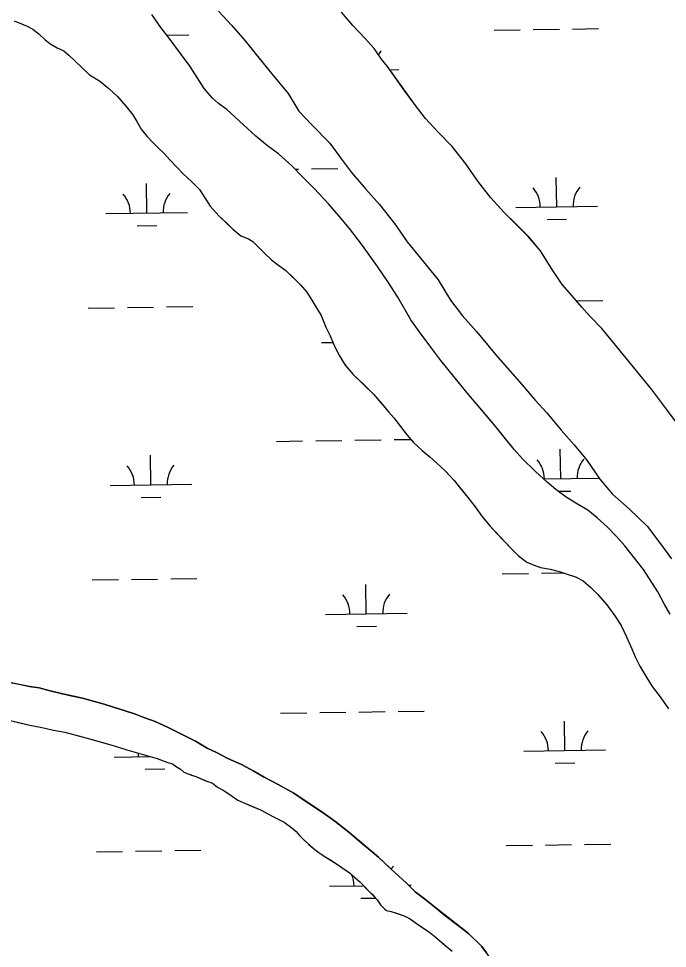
# Model space of a CAD drawing. Extents: x 3807117 to 3845308, y 337856 to 363736.
# Drawn here: x 3838685 to 3839480, y 354185 to 355323 of the extents above; entities that cross this region are included whole.
import ezdxf

# ---------------------------------------------------------------- set-up
doc = ezdxf.new("R2010")
doc.units = 0
doc.layers.add('V-TOPO-SHOR', color=7, linetype='Continuous')
doc.layers.add('V-WETL-SWMP', color=7, linetype='Continuous')

msp = doc.modelspace()

# ---------------------------------------------------------------- linework, layer by layer
at = {"layer": 'V-TOPO-SHOR'}
for points in [[(3838930, 355331.8), (3838946.3, 355314.2), (3838962.6, 355295.4), (3838977.7, 355276.5), (3838993.2, 355257.3), (3839015.5, 355230.8), (3839028.3, 355209.5), (3839044.6, 355192.7), (3839066.4, 355170.4), (3839080.7, 355150.8), (3839093.1, 355134.2), (3839110.5, 355113.9), (3839127.2, 355095.1), (3839145.5, 355072), (3839161.1, 355049.6), (3839181, 355025), (3839198.9, 355003.1), (3839214.1, 354978), (3839228.8, 354958.8), (3839245.9, 354939.6), (3839256.2, 354927.3), (3839269.4, 354911.5), (3839301.5, 354874.7), (3839317.8, 354855.8), (3839332.1, 354840.1), (3839349.6, 354819), (3839365.5, 354800.9), (3839381, 354782.1), (3839397, 354758.9), (3839412.5, 354740.5)], [(3838680.1, 355319.9), (3838688.3, 355316.5), (3838695.7, 355313.5), (3838702.8, 355309.8), (3838710.7, 355303.7), (3838717.5, 355297.2), (3838723.8, 355292.2), (3838732.4, 355286.9), (3838740.7, 355283.1), (3838747, 355277.8), (3838754.1, 355270.9), (3838762.8, 355262.8), (3838772.3, 355254), (3838784.5, 355246.4), (3838796, 355236.9), (3838806.3, 355227.3), (3838817, 355215)], [(3839137.7, 355000.2), (3839125, 355019.4), (3839106.6, 355044.8), (3839090.7, 355065.6), (3839078, 355081), (3839064.9, 355096), (3839047.4, 355114.8), (3839033.1, 355129), (3839020.1, 355142.4), (3839003.4, 355157.3), (3838990, 355166.8), (3838975.8, 355178.7), (3838960.8, 355192.8), (3838940.2, 355211.2), (3838930.3, 355218.8), (3838922.8, 355225.3), (3838912.5, 355236.9), (3838904.1, 355250.7), (3838895.3, 355264.2), (3838883.7, 355280), (3838869.8, 355298.5), (3838859.4, 355311.6), (3838848.3, 355327.8)], [(3839494.1, 354823.7), (3839477.4, 354846.4), (3839460.2, 354869.1), (3839410.9, 354929.5), (3839399.4, 354943.3), (3839384.7, 354958.3), (3839374.8, 354969.4), (3839362.9, 354983.6), (3839350.9, 354997.1), (3839337.8, 355016.7), (3839324.5, 355038.3), (3839309.5, 355056), (3839293.2, 355072.1), (3839279.7, 355085.5), (3839263.5, 355103.2), (3839247.5, 355123.5), (3839232.8, 355145.1), (3839216.4, 355166.3), (3839199, 355183.5), (3839183.5, 355200.4), (3839171.2, 355216.2), (3839157.6, 355235.1), (3839136.9, 355263.9), (3839129.7, 355273.2), (3839120.6, 355285.9), (3839109.8, 355298.2), (3839094.8, 355314.3), (3839080.9, 355330.4)], [(3838817, 355215), (3838825.4, 355205), (3838830.2, 355196.9), (3838835.4, 355187.3), (3838842.2, 355178.8), (3838850.5, 355170), (3838856.4, 355164.6), (3838863.5, 355157.7), (3838871.1, 355149.3), (3838879, 355140.8), (3838886.9, 355132.8), (3838897.6, 355122.8), (3838906.7, 355113.6), (3838913.5, 355103.2), (3838919.9, 355093.2), (3838931.1, 355080.9), (3838939.8, 355072.5), (3838947.7, 355064.8), (3838957.6, 355056.8), (3838967, 355053.1), (3838972.1, 355050), (3838986, 355035.8), (3838995.1, 355027.4), (3839002.2, 355021.7), (3839012.4, 355014.4), (3839021.9, 355005.3), (3839030.6, 354996.8), (3839038.2, 354988), (3839045.8, 354976), (3839055.8, 354959.1), (3839061.5, 354945.1), (3839066.7, 354934.3), (3839071.2, 354923.8), (3839077.3, 354911.1), (3839085.3, 354898.4), (3839095.2, 354887.2), (3839107.9, 354875), (3839120.1, 354863.1), (3839130.5, 354850.8), (3839138.8, 354840.8), (3839144.8, 354833.9), (3839151.6, 354825), (3839161.1, 354812.7), (3839169, 354803.9), (3839179.3, 354793.9), (3839188.8, 354786.3), (3839197.1, 354779), (3839207.8, 354769.1), (3839218.5, 354757.2), (3839226.5, 354747.6), (3839235.6, 354736.4), (3839244.4, 354725.2), (3839252.4, 354713.7), (3839262.3, 354701.8), (3839271, 354692.6), (3839279, 354684.1), (3839288.5, 354674.2), (3839297.6, 354665), (3839307.5, 354657.3), (3839316.5, 354653.6), (3839324.3, 354651), (3839336.1, 354648.8), (3839347.4, 354645.9), (3839356, 354643.3), (3839367.4, 354639.6), (3839376.8, 354634.7), (3839385.9, 354626.3), (3839394.6, 354617.8), (3839405.7, 354605.2), (3839415.3, 354591.7), (3839423.3, 354579.7), (3839429.8, 354566.2), (3839436.2, 354551.5), (3839440.3, 354541.4), (3839446, 354530.2), (3839454.4, 354516), (3839461.2, 354505.2), (3839470.7, 354492.5), (3839481.1, 354477.8)], [(3839483.1, 354593.6), (3839475.9, 354606.3), (3839468.2, 354621), (3839450.6, 354648.4), (3839427.5, 354677.6), (3839417.6, 354688.8), (3839406.1, 354700.6), (3839393.9, 354711.7), (3839382.4, 354720.9), (3839367.8, 354729.6), (3839356, 354736.8), (3839343, 354746.4), (3839332.7, 354755.2), (3839318.1, 354768.2), (3839302.3, 354783.9), (3839292.3, 354795.4), (3839281.6, 354808.5), (3839270.1, 354822.7), (3839259.7, 354835), (3839248.2, 354848.8), (3839236.3, 354862.7), (3839220, 354882.7), (3839202.5, 354904.2), (3839190.1, 354920.4), (3839175.8, 354939.6), (3839165.8, 354953.9), (3839149.7, 354981.6), (3839137.7, 355000.2)], [(3839412.5, 354740.5), (3839433.4, 354722.1), (3839454.8, 354701.5), (3839469.9, 354681.4), (3839484.7, 354661.4)], [(3838647.4, 354515.5), (3838687.6, 354507.6), (3838698.6, 354505.4), (3838710.7, 354503.7), (3838722.4, 354500.4), (3838737.3, 354496.7), (3838751.8, 354493.4), (3838763.5, 354490.9), (3838778.4, 354486.9), (3838790.1, 354483.5), (3838801.5, 354479.8), (3838814.8, 354475.8), (3838828.5, 354471.3), (3838838.7, 354467.2), (3838852.4, 354462.4), (3838868.5, 354455.2), (3838886.6, 354446.2), (3838901.9, 354438.2), (3838916.1, 354429.9), (3838928.3, 354423.9), (3838941.6, 354417.1), (3838958.1, 354409.6), (3838973.5, 354401.6), (3838986, 354394.4), (3839003.3, 354385.4), (3839022.2, 354374.8), (3839040.3, 354362.6), (3839058.1, 354350.8), (3839072.7, 354340.5), (3839089.6, 354326.8), (3839103.9, 354314.9), (3839115.7, 354305), (3839126, 354296.2), (3839136.3, 354286.6), (3839147, 354276.7), (3839160, 354264.8), (3839171.1, 354254.1), (3839182.2, 354245.3), (3839194.4, 354235.4), (3839208.6, 354224.3), (3839220.5, 354215.2), (3839236.3, 354203), (3839252.5, 354187.2), (3839258.1, 354179.5)], [(3838672, 354464.5), (3838688.4, 354460.4), (3838699, 354457.9), (3838712.3, 354455.4), (3838727.9, 354451.7), (3838742, 354449.2), (3838757.2, 354445.2), (3838773.7, 354440.8), (3838786.6, 354437.1), (3838801.1, 354433.1), (3838817.9, 354427.9), (3838837.9, 354422), (3838855.1, 354417.2), (3838866.9, 354412.7), (3838874.7, 354410.1), (3838877.5, 354407.8), (3838883.4, 354404), (3838887.7, 354400.6), (3838892.8, 354398.4), (3838897.2, 354396.9), (3838902.3, 354395), (3838910.5, 354391.6), (3838916, 354389.4), (3838922.7, 354386.8), (3838929, 354382.2), (3838935.7, 354378.4), (3838943.9, 354373.1), (3838948.3, 354369.7), (3838953.8, 354366.2), (3838960.5, 354363.2), (3838967.5, 354360.2), (3838975.4, 354356.8), (3838981.6, 354354.2), (3838988.3, 354350.8), (3838996.6, 354346.3), (3839004.8, 354342.1), (3839010.7, 354339.1), (3839019.8, 354332.3), (3839025.3, 354327.7), (3839029.3, 354323.1), (3839034.1, 354318.1), (3839040.8, 354311.9), (3839045.9, 354307.4), (3839053.4, 354301.6), (3839061.7, 354296.3), (3839068.4, 354292.1), (3839074.7, 354288.4), (3839081, 354283.8), (3839091.6, 354276.2), (3839097.2, 354271.6), (3839103.1, 354266.2), (3839109.5, 354259.7), (3839114.2, 354254.7), (3839118.6, 354250.5), (3839121.3, 354247.8), (3839124.5, 354244), (3839128.5, 354238.2), (3839133.7, 354232.8), (3839136, 354231.3), (3839141.5, 354229.8), (3839150.5, 354226.9), (3839157.6, 354224.6), (3839165, 354220.9), (3839171, 354216.3), (3839179.2, 354210.6), (3839188.7, 354204.1), (3839195, 354199.2), (3839200.5, 354194.6), (3839204.5, 354191.1), (3839209.2, 354186.9), (3839216.4, 354181.2)]]:
    msp.add_lwpolyline(points, dxfattribs=at)
at = {"layer": 'V-WETL-SWMP'}
for p, q in [((3839094.8, 355314.3), (3839080.9, 355330.4)), ((3839109.8, 355298.2), (3839094.8, 355314.3)), ((3839267.5, 355308.4), (3839299.5, 355308.9)), ((3839315.5, 355309.2), (3839347.5, 355309.6)), ((3839363.5, 355309.9), (3839395.5, 355310.4)), ((3838866.7, 355302.4), (3838893.6, 355302.8)), ((3839120.6, 355285.9), (3839109.8, 355298.2)), ((3839129.7, 355273.2), (3839120.6, 355285.9)), ((3839136.9, 355263.9), (3839129.7, 355273.2)), ((3839171.2, 355216.2), (3839136.9, 355263.9)), ((3839139.7, 355260.1), (3839151.1, 355260.3)), ((3839183.5, 355200.4), (3839171.2, 355216.2)), ((3839199, 355183.5), (3839183.5, 355200.4)), ((3839216.4, 355166.3), (3839199, 355183.5)), ((3839232.8, 355145.1), (3839216.4, 355166.3)), ((3839024.1, 355138.3), (3839028.1, 355138.3)), ((3839044.1, 355138.6), (3839076.1, 355139)), ((3839247.5, 355123.5), (3839232.8, 355145.1)), ((3839344.2, 355092.3), (3839343.6, 355128.3)), ((3838842.3, 355084.8), (3838841.8, 355120.8)), ((3839263.5, 355103.2), (3839247.5, 355123.5)), ((3839279.7, 355085.5), (3839263.5, 355103.2)), ((3839294.2, 355091.6), (3839394.2, 355093.1)), ((3838792.3, 355084), (3838892.3, 355085.5)), ((3839309.4, 355056), (3839279.7, 355085.5)), ((3838830.5, 355069.2), (3838854.5, 355069.5)), ((3839332.4, 355076.7), (3839356.4, 355077.1)), ((3839324.5, 355038.3), (3839309.4, 355056)), ((3839337.8, 355016.7), (3839324.5, 355038.3)), ((3839350.9, 354997.1), (3839337.8, 355016.7)), ((3839362.9, 354983.6), (3839350.9, 354997.1)), ((3839374.8, 354969.4), (3839362.9, 354983.6)), ((3839368.5, 354977.2), (3839400.5, 354977.7)), ((3838770.6, 354968.3), (3838802.6, 354968.8)), ((3838818.6, 354969), (3838850.6, 354969.5)), ((3838866.6, 354969.7), (3838898.6, 354970.2)), ((3839384.7, 354958.3), (3839374.8, 354969.4)), ((3839399.4, 354943.3), (3839384.7, 354958.3)), ((3839410.9, 354929.5), (3839399.4, 354943.3)), ((3839056.1, 354926.1), (3839070.1, 354926.3)), ((3839460.2, 354869.1), (3839410.9, 354929.5)), ((3839477.4, 354846.4), (3839460.2, 354869.1)), ((3839494.1, 354823.7), (3839477.4, 354846.4)), ((3839097.1, 354806.6), (3839129.1, 354807.1)), ((3839145.1, 354807.4), (3839165.6, 354807.7)), ((3839001.1, 354805.2), (3839033.1, 354805.7)), ((3839049.1, 354805.9), (3839081.1, 354806.4)), ((3839349.1, 354759.7), (3839348.6, 354795.7)), ((3838847.3, 354752.2), (3838846.8, 354788.2)), ((3838797.3, 354751.4), (3838897.3, 354752.9)), ((3839328, 354759.4), (3839396, 354760.4)), ((3839346, 354744.2), (3839361.4, 354744.4)), ((3838835.5, 354736.5), (3838859.5, 354736.9)), ((3838823.6, 354636.4), (3838855.6, 354636.8)), ((3838871.6, 354637.1), (3838903.6, 354637.6)), ((3839277.5, 354643.2), (3839309.5, 354643.6)), ((3839325.5, 354643.9), (3839352.8, 354644.3)), ((3838775.6, 354635.6), (3838807.6, 354636.1)), ((3839111.1, 354594.2), (3839110.6, 354630.2)), ((3839061.1, 354593.5), (3839161.1, 354595)), ((3839099.4, 354578.6), (3839123.4, 354579)), ((3839006.1, 354472.6), (3839038.1, 354473.1)), ((3839054.1, 354473.3), (3839086.1, 354473.8)), ((3839102.1, 354474), (3839134.1, 354474.5)), ((3839150.1, 354474.7), (3839182.1, 354475.2)), ((3839354.1, 354427), (3839353.6, 354463)), ((3839304.1, 354426.3), (3839404.1, 354427.8)), ((3838802.3, 354418.8), (3838847.1, 354419.4)), ((3839342.4, 354411.4), (3839366.4, 354411.8)), ((3838840.5, 354403.9), (3838864.5, 354404.3)), ((3839282.5, 354310.5), (3839314.5, 354311)), ((3839330.5, 354311.2), (3839362.4, 354311.7)), ((3839378.4, 354312), (3839410.4, 354312.4)), ((3838780.6, 354303), (3838812.6, 354303.5)), ((3838828.6, 354303.7), (3838860.6, 354304.2)), ((3838876.6, 354304.4), (3838908.6, 354304.9)), ((3839066.1, 354260.8), (3839107.7, 354261.5)), ((3839162.6, 354262.3), (3839166.1, 354262.3)), ((3839104.3, 354246), (3839122.6, 354246.3))]:
    msp.add_line(p, q, dxfattribs=at)
for points in [[(3838930, 355331.8), (3838946.3, 355314.2), (3838962.6, 355295.4), (3838993.2, 355257.3), (3839015.5, 355230.8), (3839028.3, 355209.5), (3839044.6, 355192.7), (3839066.4, 355170.4), (3839080.7, 355150.8), (3839093.1, 355134.2), (3839110.5, 355113.9), (3839127.2, 355095.1), (3839145.5, 355072), (3839161.1, 355049.6), (3839181, 355025), (3839198.9, 355003.1), (3839214.1, 354978), (3839228.8, 354958.8), (3839245.9, 354939.6), (3839269.4, 354911.5), (3839301.5, 354874.7), (3839317.8, 354855.8), (3839332.1, 354840.1), (3839349.6, 354819), (3839365.5, 354800.9), (3839381, 354782.1), (3839397, 354758.9), (3839412.5, 354740.5), (3839433.4, 354722.1), (3839454.8, 354701.5), (3839469.9, 354681.4), (3839484.7, 354661.4)], [(3838680.1, 355319.9), (3838695.7, 355313.5), (3838702.8, 355309.8), (3838710.7, 355303.7), (3838717.5, 355297.2), (3838723.8, 355292.2), (3838732.4, 355286.9), (3838740.7, 355283.1), (3838747, 355277.8), (3838754.1, 355270.9), (3838772.3, 355254), (3838784.5, 355246.4), (3838796, 355236.9), (3838806.3, 355227.3), (3838817, 355215), (3838825.4, 355205), (3838830.2, 355196.9), (3838835.4, 355187.3), (3838842.2, 355178.8), (3838850.5, 355170), (3838856.4, 355164.6), (3838863.5, 355157.7), (3838871.1, 355149.3), (3838879, 355140.8), (3838886.9, 355132.8), (3838897.6, 355122.8), (3838906.7, 355113.6), (3838919.9, 355093.2), (3838931.1, 355080.9), (3838947.7, 355064.8), (3838957.6, 355056.8), (3838967, 355053.1), (3838972.1, 355050), (3838986, 355035.8), (3838995.1, 355027.4), (3839002.2, 355021.7), (3839012.4, 355014.4), (3839030.6, 354996.8), (3839038.2, 354988), (3839045.8, 354976), (3839055.8, 354959.1), (3839061.5, 354945.1), (3839066.7, 354934.3), (3839071.2, 354923.8), (3839077.3, 354911.1), (3839085.3, 354898.4)], [(3839483.1, 354593.6), (3839475.9, 354606.3), (3839468.2, 354621), (3839450.6, 354648.4), (3839427.5, 354677.6), (3839417.6, 354688.8), (3839406.1, 354700.6), (3839393.9, 354711.7), (3839382.4, 354720.9), (3839367.8, 354729.6), (3839356, 354736.8), (3839343, 354746.4), (3839332.7, 354755.2), (3839318.1, 354768.2), (3839302.3, 354783.9), (3839292.3, 354795.4), (3839270.1, 354822.7), (3839248.2, 354848.8), (3839236.3, 354862.7), (3839202.5, 354904.2), (3839190.1, 354920.4), (3839175.8, 354939.6), (3839165.8, 354953.9), (3839149.7, 354981.6), (3839137.7, 355000.2), (3839125, 355019.4), (3839106.6, 355044.8), (3839090.7, 355065.6), (3839078, 355081), (3839064.9, 355096), (3839047.4, 355114.8), (3839033.1, 355129), (3839020.1, 355142.4), (3839003.4, 355157.3), (3838990, 355166.8), (3838975.8, 355178.7), (3838960.8, 355192.8), (3838940.2, 355211.2), (3838930.3, 355218.8), (3838922.8, 355225.3), (3838912.5, 355236.9), (3838904.1, 355250.7), (3838895.3, 355264.2), (3838883.7, 355280), (3838869.8, 355298.5), (3838859.4, 355311.6), (3838848.3, 355327.8)], [(3839085.3, 354898.4), (3839095.2, 354887.2), (3839120.1, 354863.1), (3839138.8, 354840.8), (3839144.8, 354833.9), (3839161.1, 354812.7), (3839169, 354803.9), (3839179.3, 354793.9), (3839188.8, 354786.3), (3839197.1, 354779), (3839207.8, 354769.1), (3839218.5, 354757.2), (3839235.6, 354736.4), (3839244.4, 354725.2), (3839252.4, 354713.7), (3839262.3, 354701.8), (3839288.5, 354674.2), (3839297.6, 354665), (3839307.5, 354657.3), (3839316.5, 354653.6), (3839324.3, 354651), (3839336.1, 354648.8), (3839347.4, 354645.9), (3839356, 354643.3), (3839367.4, 354639.6), (3839376.8, 354634.7), (3839385.9, 354626.3), (3839394.6, 354617.8), (3839405.7, 354605.2), (3839415.3, 354591.7), (3839423.3, 354579.7), (3839429.8, 354566.2), (3839436.2, 354551.5), (3839440.3, 354541.4), (3839446, 354530.2), (3839454.4, 354516), (3839461.2, 354505.2), (3839470.7, 354492.5), (3839481.1, 354477.8)], [(3839274.4, 354156.8), (3839252.5, 354187.2), (3839236.3, 354203), (3839194.4, 354235.4), (3839182.2, 354245.3), (3839171.1, 354254.1), (3839160, 354264.8), (3839147, 354276.7), (3839126, 354296.2), (3839115.7, 354305), (3839089.6, 354326.8), (3839072.7, 354340.5), (3839058.1, 354350.8), (3839022.2, 354374.8), (3839003.3, 354385.4), (3838986, 354394.4), (3838973.5, 354401.6), (3838958.1, 354409.6), (3838941.6, 354417.1), (3838928.3, 354423.9), (3838916.1, 354429.9), (3838901.9, 354438.2), (3838886.6, 354446.2), (3838868.5, 354455.2), (3838852.4, 354462.4), (3838838.7, 354467.2), (3838828.5, 354471.3), (3838814.8, 354475.8), (3838801.5, 354479.8), (3838790.1, 354483.5), (3838778.4, 354486.9), (3838763.5, 354490.9), (3838737.3, 354496.7), (3838722.4, 354500.4), (3838710.7, 354503.7), (3838698.6, 354505.4), (3838647.4, 354515.5)], [(3838672, 354464.5), (3838699, 354457.9), (3838712.3, 354455.4), (3838727.9, 354451.7), (3838742, 354449.2), (3838773.7, 354440.8), (3838801.1, 354433.1), (3838817.9, 354427.9), (3838837.9, 354422), (3838855.1, 354417.2), (3838866.9, 354412.7), (3838874.7, 354410.1), (3838877.5, 354407.8), (3838883.4, 354404), (3838887.7, 354400.6), (3838892.8, 354398.4), (3838902.3, 354395), (3838916, 354389.4), (3838922.7, 354386.8), (3838929, 354382.2), (3838935.7, 354378.4), (3838943.9, 354373.1), (3838948.3, 354369.7), (3838953.8, 354366.2), (3838960.5, 354363.2), (3838981.6, 354354.2)], [(3838981.6, 354354.2), (3838988.3, 354350.8), (3838996.6, 354346.3), (3839010.7, 354339.1), (3839019.8, 354332.3), (3839025.3, 354327.7), (3839029.3, 354323.1), (3839034.1, 354318.1), (3839045.9, 354307.4), (3839053.4, 354301.6), (3839061.7, 354296.3), (3839074.7, 354288.4), (3839091.7, 354276.2), (3839097.2, 354271.6), (3839103.1, 354266.2), (3839114.2, 354254.7), (3839121.3, 354247.8), (3839124.5, 354244), (3839128.5, 354238.2), (3839133.7, 354232.8), (3839136, 354231.3), (3839141.5, 354229.8), (3839157.6, 354224.6), (3839165, 354220.9), (3839171, 354216.3), (3839188.7, 354204.1), (3839195, 354199.2), (3839200.5, 354194.6), (3839209.2, 354186.9), (3839216.4, 354181.2)]]:
    msp.add_lwpolyline(points, dxfattribs=at)
for centre, start, end in [((3839156.4, 355260.8), 140.0865, 149.8863), ((3839288.9, 355092), 0.0865, 41.6302), ((3839399.4, 355093.6), 140.0865, 181.6302), ((3838787.1, 355084.4), 0.0865, 41.6302), ((3838897.5, 355086.1), 140.0865, 181.6302), ((3838792, 354751.8), 0.0865, 41.6302), ((3838902.5, 354753.5), 140.0865, 181.6302), ((3839293.9, 354759.3), 0.0865, 41.6302), ((3839404.4, 354761), 140.0865, 181.6302), ((3839055.9, 354593.9), 0.0865, 41.6302), ((3839166.4, 354595.5), 140.0865, 181.6302), ((3839298.9, 354426.7), 0.0865, 41.6302), ((3839409.4, 354428.3), 140.0865, 181.6302), ((3838797, 354419.2), 0.0865, 7.4609), ((3839171.3, 354262.9), 140.0865, 147.6841), ((3839060.9, 354261.2), 0.0865, 22.3997)]:
    msp.add_arc(centre, 35.2, start, end, dxfattribs=at)

doc.saveas('drawing.dxf')
